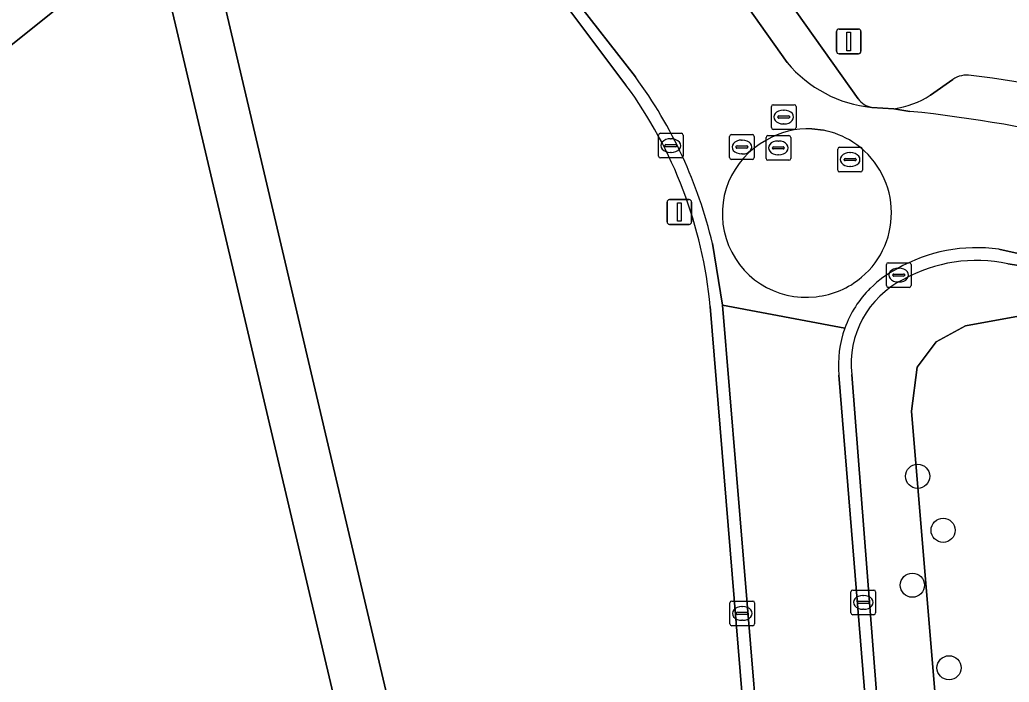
# Model space of a CAD drawing. Extents: x 162661 to 163484, y 380247 to 381230.
# Drawn here: x 163061.24 to 163101.35, y 380885.55 to 380912.4 of the extents above; entities that cross this region are included whole.
import ezdxf

# ---------------------------------------------------------------- set-up
doc = ezdxf.new("R2010")
doc.units = 0
for name, color, linetype in [('IMGEO_Boom', 7, 'Continuous'), ('IMGEO_Erf', 7, 'Continuous'), ('IMGEO_Fietspad_open', 7, 'Continuous'), ('IMGEO_Groenvoorziening', 7, 'Continuous'), ('IMGEO_Kolk', 7, 'Continuous'), ('IMGEO_Lichtmast', 7, 'Continuous'), ('IMGEO_Parkeervlak_open', 7, 'Continuous'), ('IMGEO_Rijbaan_lokaal_gesloten', 7, 'Continuous'), ('IMGEO_Rijbaan_lokaal_open', 7, 'Continuous'), ('IMGEO_Rioolput', 7, 'Continuous'), ('IMGEO_Voetpad_open', 7, 'Continuous')]:
    doc.layers.add(name, color=color, linetype=linetype)

msp = doc.modelspace()

# ---------------------------------------------------------------- linework, layer by layer
at = {"layer": 'IMGEO_Boom'}
for centre in [(163097.64, 380893.899), (163098.674, 380891.71), (163097.427, 380889.486), (163098.915, 380886.138)]:
    msp.add_circle(centre, 0.489, dxfattribs=at)
at = {"layer": 'IMGEO_Erf'}
msp.add_lwpolyline([(163042.071, 380863.721), (163043.65, 380860.027), (163043.705, 380859.899), (163045.363, 380860.592), (163046.632, 380857.665), (163068.496, 380865.53), (163071.721, 380858.701), (163079.429, 380861.805), (163074.791, 380881.48), (163072.252, 380892.249), (163066.656, 380915.99), (163060.752, 380911.262), (163053.433, 380904.775), (163046.115, 380898.288), (163037.958, 380891.695)], dxfattribs=at)
msp.add_arc((163128.458, 380965.083), 58.182, 236.02455, 251.90986, dxfattribs=at)
at = {"layer": 'IMGEO_Fietspad_open'}
for points in [[(163081.278, 380926.234), (163086.949, 380918.298), (163092.352, 380910.665)], [(163095.233, 380909.196), (163087.77, 380919.711), (163084.494, 380924.289)]]:
    msp.add_lwpolyline(points, dxfattribs=at)
for centre, radius, start, end in [((163096.285, 380913.949), 5.124, 219.8636, 264.3649), ((163095.938, 380909.707), 0.871, 215.9055, 259.6533)]:
    msp.add_arc(centre, radius, start, end, dxfattribs=at)
at = {"layer": 'IMGEO_Groenvoorziening'}
for points in [[(163072.777, 380919.437), (163068.864, 380915.923), (163076.772, 380882.293), (163081.944, 380860.298), (163088.577, 380862.084), (163090.624, 380862.665)], [(163085.815, 380909.755), (163080.899, 380916.296), (163081.026, 380916.376), (163080.954, 380916.514), (163078.582, 380919.631), (163077.199, 380918.603), (163076.908, 380918.961)], [(163101.559, 380843.043), (163099.988, 380865.336), (163099.875, 380866.7), (163097.393, 380896.541), (163097.622, 380898.328), (163098.39, 380899.353), (163099.581, 380899.993), (163102.916, 380900.611), (163103.249, 380902.217), (163101.299, 380902.512)], [(163092.214, 380864.458), (163089.228, 380900.779)], [(163123.041, 380895.496), (163102.916, 380900.611), (163099.581, 380899.993), (163098.39, 380899.353), (163097.622, 380898.328), (163097.393, 380896.541), (163099.875, 380866.7), (163101.988, 380871.634), (163103.334, 380872.997), (163120.542, 380890.433)], [(163094.969, 380898.022), (163099.173, 380843.873)]]:
    msp.add_lwpolyline(points, dxfattribs=at)
for centre, radius, start, end in [((163071.41, 380899.141), 17.893, 5.253, 36.3843), ((163100.029, 380896.54), 6.105, 77.9964, 119.0585), ((163098.755, 380898.461), 3.811, 116.3351, 186.6211)]:
    msp.add_arc(centre, radius, start, end, dxfattribs=at)
at = {"layer": 'IMGEO_Kolk'}
for p, q in [((163087.134, 380906.874), (163087.134, 380907.726)), ((163087.209, 380907.8), (163088.061, 380907.8)), ((163088.135, 380907.726), (163088.135, 380906.874)), ((163087.393, 380907.294), (163087.393, 380907.306)), ((163087.436, 380907.343), (163087.834, 380907.343)), ((163087.622, 380907.58), (163087.647, 380907.58)), ((163087.877, 380907.306), (163087.877, 380907.294)), ((163087.831, 380907.257), (163087.433, 380907.257)), ((163087.645, 380907.02), (163087.62, 380907.02)), ((163088.061, 380906.8), (163087.209, 380906.8)), ((163096.374, 380901.627), (163096.374, 380902.479)), ((163096.449, 380902.553), (163097.301, 380902.553)), ((163097.375, 380902.479), (163097.375, 380901.627)), ((163096.676, 380902.096), (163097.074, 380902.096)), ((163096.862, 380902.333), (163096.887, 380902.333)), ((163096.633, 380902.047), (163096.633, 380902.059)), ((163097.071, 380902.01), (163096.673, 380902.01)), ((163096.885, 380901.773), (163096.86, 380901.773)), ((163097.117, 380902.059), (163097.117, 380902.047)), ((163097.301, 380901.553), (163096.449, 380901.553)), ((163095.012, 380889.289), (163095.864, 380889.289)), ((163090.105, 380888.843), (163090.957, 380888.843)), ((163094.937, 380888.363), (163094.937, 380889.215)), ((163095.239, 380888.832), (163095.637, 380888.832)), ((163095.425, 380889.069), (163095.45, 380889.069)), ((163095.938, 380889.215), (163095.938, 380888.363)), ((163090.03, 380887.917), (163090.03, 380888.769)), ((163090.518, 380888.623), (163090.543, 380888.623)), ((163091.031, 380888.769), (163091.031, 380887.917)), ((163095.196, 380888.783), (163095.196, 380888.795)), ((163095.634, 380888.746), (163095.236, 380888.746)), ((163095.448, 380888.509), (163095.423, 380888.509)), ((163095.68, 380888.795), (163095.68, 380888.783)), ((163090.289, 380888.337), (163090.289, 380888.349)), ((163090.727, 380888.3), (163090.329, 380888.3)), ((163090.332, 380888.386), (163090.73, 380888.386)), ((163090.541, 380888.063), (163090.516, 380888.063)), ((163090.773, 380888.349), (163090.773, 380888.337)), ((163095.864, 380888.289), (163095.012, 380888.289)), ((163090.957, 380887.843), (163090.105, 380887.843))]:
    msp.add_line(p, q, dxfattribs=at)
for points in [[(163087.134, 380906.874), (163087.134, 380907.726)], [(163087.209, 380907.8), (163088.061, 380907.8)], [(163088.135, 380907.726), (163088.135, 380906.874)], [(163088.061, 380906.8), (163087.209, 380906.8)], [(163096.374, 380901.627), (163096.374, 380902.479)], [(163096.449, 380902.553), (163097.301, 380902.553)], [(163097.375, 380902.479), (163097.375, 380901.627)], [(163097.301, 380901.553), (163096.449, 380901.553)], [(163095.012, 380889.289), (163095.864, 380889.289)], [(163090.105, 380888.843), (163090.957, 380888.843)], [(163094.937, 380888.363), (163094.937, 380889.215)], [(163095.938, 380889.215), (163095.938, 380888.363)], [(163090.03, 380887.917), (163090.03, 380888.769)], [(163091.031, 380888.769), (163091.031, 380887.917)], [(163095.864, 380888.289), (163095.012, 380888.289)], [(163090.957, 380887.843), (163090.105, 380887.843)]]:
    msp.add_lwpolyline(points, dxfattribs=at)
for centre, radius, start, end in [((163087.211, 380907.724), 0.0765, 91.552, 178.448), ((163087.211, 380907.724), 0.0765, 91.552, 178.448), ((163088.059, 380907.724), 0.0765, 1.552, 88.448), ((163088.059, 380907.724), 0.0765, 1.552, 88.448), ((163087.433, 380907.303), 0.0403, 85.8775, 175.7526), ((163087.43, 380907.293), 0.0366, 178.938, 274.7102), ((163087.834, 380907.3), 0.043, 264.8664, 352.4533), ((163087.838, 380907.305), 0.0386, 1.7309, 96.639), ((163087.211, 380906.876), 0.0765, 181.552, 268.448), ((163087.211, 380906.876), 0.0765, 181.552, 268.448), ((163088.059, 380906.876), 0.0765, 271.552, 358.448), ((163088.059, 380906.876), 0.0765, 271.552, 358.448), ((163096.451, 380902.477), 0.0765, 91.552, 178.448), ((163096.451, 380902.477), 0.0765, 91.552, 178.448), ((163097.299, 380902.477), 0.0765, 1.552, 88.448), ((163097.299, 380902.477), 0.0765, 1.552, 88.448), ((163096.673, 380902.056), 0.0403, 85.8775, 175.7526), ((163097.078, 380902.058), 0.0386, 1.7309, 96.639), ((163096.67, 380902.046), 0.0366, 178.938, 274.7102), ((163097.074, 380902.053), 0.043, 264.8664, 352.4533), ((163096.451, 380901.629), 0.0765, 181.552, 268.448), ((163096.451, 380901.629), 0.0765, 181.552, 268.448), ((163097.299, 380901.629), 0.0765, 271.552, 358.448), ((163097.299, 380901.629), 0.0765, 271.552, 358.448), ((163095.014, 380889.213), 0.0765, 91.552, 178.448), ((163095.014, 380889.213), 0.0765, 91.552, 178.448), ((163095.862, 380889.213), 0.0765, 1.552, 88.448), ((163095.862, 380889.213), 0.0765, 1.552, 88.448), ((163090.107, 380888.767), 0.0765, 91.552, 178.448), ((163090.107, 380888.767), 0.0765, 91.552, 178.448), ((163090.955, 380888.767), 0.0765, 1.552, 88.448), ((163090.955, 380888.767), 0.0765, 1.552, 88.448), ((163095.236, 380888.792), 0.0403, 85.8775, 175.7526), ((163095.641, 380888.794), 0.0386, 1.7309, 96.639), ((163095.233, 380888.782), 0.0366, 178.938, 274.7102), ((163095.637, 380888.789), 0.043, 264.8664, 352.4533), ((163090.329, 380888.346), 0.0403, 85.8775, 175.7526), ((163090.326, 380888.336), 0.0366, 178.938, 274.7102), ((163090.73, 380888.343), 0.043, 264.8664, 352.4533), ((163090.734, 380888.348), 0.0386, 1.7309, 96.639), ((163095.014, 380888.365), 0.0765, 181.552, 268.448), ((163095.014, 380888.365), 0.0765, 181.552, 268.448), ((163095.862, 380888.365), 0.0765, 271.552, 358.448), ((163095.862, 380888.365), 0.0765, 271.552, 358.448), ((163090.107, 380887.919), 0.0765, 181.552, 268.448), ((163090.107, 380887.919), 0.0765, 181.552, 268.448), ((163090.955, 380887.919), 0.0765, 271.552, 358.448), ((163090.955, 380887.919), 0.0765, 271.552, 358.448)]:
    msp.add_arc(centre, radius, start, end, dxfattribs=at)
for centre, major_axis, ratio, start_param, end_param in [((163087.621, 380907.3), (-0.387, 0.002), 0.722429, 4.712389, 7.853982), ((163087.646, 380907.3), (-0.39, 0.002), 0.717154, 1.570796, 4.712389), ((163096.861, 380902.053), (-0.387, 0.002), 0.722429, 4.712389, 7.853982), ((163096.886, 380902.053), (-0.39, 0.002), 0.717154, 1.570796, 4.712389), ((163095.424, 380888.789), (-0.387, 0.002), 0.722429, 4.712389, 7.853982), ((163095.449, 380888.789), (-0.39, 0.002), 0.717154, 1.570796, 4.712389), ((163090.517, 380888.343), (-0.387, 0.002), 0.722429, 4.712389, 7.853982), ((163090.542, 380888.343), (-0.39, 0.002), 0.717154, 1.570796, 4.712389)]:
    msp.add_ellipse(centre, major_axis=major_axis, ratio=ratio, start_param=start_param, end_param=end_param, dxfattribs=at)
at = {"layer": 'IMGEO_Lichtmast'}
for p, q in [((163094.354, 380911.122), (163094.354, 380911.922)), ((163094.354, 380911.922), (163094.354, 380911.122)), ((163094.454, 380912.022), (163095.244, 380912.022)), ((163095.244, 380912.022), (163094.454, 380912.022)), ((163095.344, 380911.922), (163095.344, 380911.122)), ((163095.344, 380911.122), (163095.344, 380911.922)), ((163095.244, 380911.022), (163094.454, 380911.022)), ((163094.454, 380911.022), (163095.244, 380911.022)), ((163087.484, 380904.21), (163087.484, 380905.01)), ((163087.484, 380905.01), (163087.484, 380904.21)), ((163087.584, 380905.11), (163088.374, 380905.11)), ((163088.374, 380905.11), (163087.584, 380905.11)), ((163088.474, 380905.01), (163088.474, 380904.21)), ((163088.474, 380904.21), (163088.474, 380905.01)), ((163088.374, 380904.11), (163087.584, 380904.11)), ((163087.584, 380904.11), (163088.374, 380904.11))]:
    msp.add_line(p, q, dxfattribs=at)
for points in [[(163094.774, 380911.897), (163094.924, 380911.897), (163094.924, 380911.147), (163094.774, 380911.147), (163094.774, 380911.897)], [(163087.904, 380904.985), (163088.054, 380904.985), (163088.054, 380904.235), (163087.904, 380904.235), (163087.904, 380904.985)]]:
    msp.add_lwpolyline(points, dxfattribs=at)
for centre, start, end in [((163094.454, 380911.922), 90, 180), ((163094.454, 380911.922), 90, 180), ((163095.244, 380911.922), 0, 90), ((163095.244, 380911.922), 360, 90), ((163094.454, 380911.122), 180, 270), ((163094.454, 380911.122), 180, 270), ((163095.244, 380911.122), 270, 0), ((163095.244, 380911.122), 270, 0), ((163087.584, 380905.01), 90, 180), ((163087.584, 380905.01), 90, 180), ((163088.374, 380905.01), 0, 90), ((163088.374, 380905.01), 360, 90), ((163087.584, 380904.21), 180, 270), ((163087.584, 380904.21), 180, 270), ((163088.374, 380904.21), 270, 0), ((163088.374, 380904.21), 270, 0)]:
    msp.add_arc(centre, 0.1, start, end, dxfattribs=at)
at = {"layer": 'IMGEO_Parkeervlak_open'}
for points in [[(163099.068, 380909.975), (163098.156, 380909.344)], [(163096.682, 380908.795), (163097.329, 380908.689)]]:
    msp.add_lwpolyline(points, dxfattribs=at)
for centre, radius, start, end in [((163099.646, 380909.17), 0.991, 80.6557, 125.6957), ((163093.951, 380862.34), 48.165, 74.6811, 83.0168), ((163096.163, 380912.44), 3.682, 278.0952, 302.7611), ((163091.651, 380853.503), 55.477, 76.1915, 84.1255)]:
    msp.add_arc(centre, radius, start, end, dxfattribs=at)
at = {"layer": 'IMGEO_Rijbaan_lokaal_gesloten'}
for points in [[(163092.352, 380910.665), (163086.949, 380918.298), (163081.278, 380926.234), (163078.839, 380929.669), (163074.488, 380924.792), (163078.053, 380920.314), (163078.582, 380919.631), (163080.954, 380916.514), (163081.093, 380916.637), (163086.205, 380910.082)], [(163097.329, 380908.689), (163096.682, 380908.795), (163095.782, 380908.85)], [(163093.346, 380907.986), (163093.82, 380907.925)], [(163100.934, 380903.1), (163103.669, 380902.499), (163104.892, 380907.377)], [(163089.32, 380903.337), (163089.735, 380900.838), (163094.689, 380899.903)], [(163094.689, 380899.903), (163089.735, 380900.838), (163094.269, 380845.928), (163098.668, 380846.318), (163094.45, 380897.998)]]:
    msp.add_lwpolyline(points, dxfattribs=at)
for centre, radius, start, end in [((163096.285, 380913.949), 5.124, 219.8636, 264.3649), ((163071.135, 380899.03), 18.688, 13.3232, 36.2541), ((163091.651, 380853.503), 55.477, 76.1915, 84.1255), ((163093.231, 380904.559), 3.429, 88.0754, 120.0853), ((163093.163, 380904.571), 3.418, 57.2658, 78.9159), ((163093.106, 380904.539), 3.385, 118.0883, 197.2035), ((163093.164, 380904.573), 3.415, 310.149, 57.26), ((163093.108, 380904.539), 3.387, 197.1883, 277.0181), ((163100.025, 380896.711), 6.454, 81.9022, 119.8885), ((163098.819, 380898.382), 4.409, 117.1196, 134.6019), ((163093.161, 380904.58), 3.422, 276.0531, 310.1189), ((163098.788, 380898.423), 4.358, 134.6923, 160.1457), ((163098.775, 380898.423), 4.346, 160.0874, 185.6107)]:
    msp.add_arc(centre, radius, start, end, dxfattribs=at)
at = {"layer": 'IMGEO_Rijbaan_lokaal_open'}
for points in [[(163086.205, 380910.082), (163081.093, 380916.637), (163080.954, 380916.514), (163081.026, 380916.376), (163080.899, 380916.296), (163085.815, 380909.755)], [(163093.82, 380907.925), (163093.346, 380907.986)], [(163096.398, 380820.078), (163094.269, 380845.928), (163089.735, 380900.838), (163089.32, 380903.337)], [(163101.299, 380902.512), (163103.249, 380902.217), (163103.586, 380902.166), (163103.669, 380902.499), (163100.934, 380903.1)], [(163089.228, 380900.779), (163092.214, 380864.458), (163092.619, 380859.531), (163092.688, 380858.692), (163095.522, 380827.147), (163096.1, 380819.98)], [(163094.45, 380897.998), (163098.668, 380846.318), (163098.868, 380843.87)], [(163099.173, 380843.873), (163094.969, 380898.022)]]:
    msp.add_lwpolyline(points, dxfattribs=at)
for centre, radius, start, end in [((163071.41, 380899.141), 17.893, 5.253, 36.3843), ((163071.135, 380899.03), 18.688, 13.3232, 36.2541), ((163093.231, 380904.559), 3.429, 88.0754, 120.0853), ((163093.163, 380904.571), 3.418, 57.2658, 78.9159), ((163093.106, 380904.539), 3.385, 118.0883, 197.2035), ((163093.164, 380904.573), 3.415, 310.149, 57.26), ((163093.108, 380904.539), 3.387, 197.1883, 277.0181), ((163100.025, 380896.711), 6.454, 81.9022, 119.8885), ((163100.029, 380896.54), 6.105, 77.9964, 119.0585), ((163098.819, 380898.382), 4.409, 117.1196, 134.6019), ((163093.161, 380904.58), 3.422, 276.0531, 310.1189), ((163098.755, 380898.461), 3.811, 116.3351, 186.6211), ((163098.788, 380898.423), 4.358, 134.6923, 160.1457), ((163098.775, 380898.423), 4.346, 160.0874, 185.6107)]:
    msp.add_arc(centre, radius, start, end, dxfattribs=at)
at = {"layer": 'IMGEO_Rioolput'}
for p, q in [((163091.785, 380908.958), (163092.637, 380908.958)), ((163091.71, 380908.032), (163091.71, 380908.884)), ((163092.012, 380908.501), (163092.41, 380908.501)), ((163092.198, 380908.738), (163092.223, 380908.738)), ((163092.711, 380908.884), (163092.711, 380908.032)), ((163091.969, 380908.452), (163091.969, 380908.464)), ((163092.407, 380908.415), (163092.009, 380908.415)), ((163092.221, 380908.178), (163092.196, 380908.178)), ((163092.453, 380908.464), (163092.453, 380908.452)), ((163090.092, 380907.744), (163090.944, 380907.744)), ((163091.568, 380907.707), (163092.42, 380907.707)), ((163092.637, 380907.958), (163091.785, 380907.958)), ((163090.017, 380906.818), (163090.017, 380907.67)), ((163090.319, 380907.287), (163090.717, 380907.287)), ((163090.505, 380907.524), (163090.53, 380907.524)), ((163091.018, 380907.67), (163091.018, 380906.818)), ((163091.493, 380906.781), (163091.493, 380907.633)), ((163091.981, 380907.487), (163092.006, 380907.487)), ((163092.494, 380907.633), (163092.494, 380906.781)), ((163090.276, 380907.238), (163090.276, 380907.25)), ((163090.714, 380907.201), (163090.316, 380907.201)), ((163090.528, 380906.964), (163090.503, 380906.964)), ((163090.76, 380907.25), (163090.76, 380907.238)), ((163091.752, 380907.201), (163091.752, 380907.213)), ((163092.19, 380907.164), (163091.792, 380907.164)), ((163091.795, 380907.25), (163092.193, 380907.25)), ((163092.004, 380906.927), (163091.979, 380906.927)), ((163092.236, 380907.213), (163092.236, 380907.201)), ((163094.402, 380906.31), (163094.402, 380907.162)), ((163094.477, 380907.236), (163095.329, 380907.236)), ((163094.89, 380907.016), (163094.915, 380907.016)), ((163095.403, 380907.162), (163095.403, 380906.31)), ((163090.944, 380906.744), (163090.092, 380906.744)), ((163092.42, 380906.707), (163091.568, 380906.707)), ((163094.661, 380906.73), (163094.661, 380906.742)), ((163095.099, 380906.693), (163094.701, 380906.693)), ((163094.704, 380906.779), (163095.102, 380906.779)), ((163095.145, 380906.742), (163095.145, 380906.73)), ((163095.329, 380906.236), (163094.477, 380906.236)), ((163094.913, 380906.456), (163094.888, 380906.456))]:
    msp.add_line(p, q, dxfattribs=at)
for points in [[(163091.785, 380908.958), (163092.637, 380908.958)], [(163091.71, 380908.032), (163091.71, 380908.884)], [(163092.711, 380908.884), (163092.711, 380908.032)], [(163090.092, 380907.744), (163090.944, 380907.744)], [(163091.568, 380907.707), (163092.42, 380907.707)], [(163092.637, 380907.958), (163091.785, 380907.958)], [(163090.017, 380906.818), (163090.017, 380907.67)], [(163091.018, 380907.67), (163091.018, 380906.818)], [(163091.493, 380906.781), (163091.493, 380907.633)], [(163092.494, 380907.633), (163092.494, 380906.781)], [(163094.402, 380906.31), (163094.402, 380907.162)], [(163094.477, 380907.236), (163095.329, 380907.236)], [(163095.403, 380907.162), (163095.403, 380906.31)], [(163090.944, 380906.744), (163090.092, 380906.744)], [(163092.42, 380906.707), (163091.568, 380906.707)], [(163095.329, 380906.236), (163094.477, 380906.236)]]:
    msp.add_lwpolyline(points, dxfattribs=at)
for centre, radius, start, end in [((163091.787, 380908.882), 0.0765, 91.552, 178.448), ((163091.787, 380908.882), 0.0765, 91.552, 178.448), ((163092.635, 380908.882), 0.0765, 1.552, 88.448), ((163092.635, 380908.882), 0.0765, 1.552, 88.448), ((163092.009, 380908.461), 0.0403, 85.8775, 175.7526), ((163092.414, 380908.463), 0.0386, 1.7309, 96.639), ((163092.006, 380908.451), 0.0366, 178.938, 274.7102), ((163092.41, 380908.458), 0.043, 264.8664, 352.4533), ((163090.094, 380907.668), 0.0765, 91.552, 178.448), ((163090.094, 380907.668), 0.0765, 91.552, 178.448), ((163090.942, 380907.668), 0.0765, 1.552, 88.448), ((163090.942, 380907.668), 0.0765, 1.552, 88.448), ((163091.57, 380907.631), 0.0765, 91.552, 178.448), ((163091.57, 380907.631), 0.0765, 91.552, 178.448), ((163091.787, 380908.034), 0.0765, 181.552, 268.448), ((163091.787, 380908.034), 0.0765, 181.552, 268.448), ((163092.418, 380907.631), 0.0765, 1.552, 88.448), ((163092.418, 380907.631), 0.0765, 1.552, 88.448), ((163092.635, 380908.034), 0.0765, 271.552, 358.448), ((163092.635, 380908.034), 0.0765, 271.552, 358.448), ((163090.316, 380907.247), 0.0403, 85.8775, 175.7526), ((163090.721, 380907.249), 0.0386, 1.7309, 96.639), ((163090.313, 380907.237), 0.0366, 178.938, 274.7102), ((163090.717, 380907.244), 0.043, 264.8664, 352.4533), ((163091.792, 380907.21), 0.0403, 85.8775, 175.7526), ((163091.789, 380907.2), 0.0366, 178.938, 274.7102), ((163092.193, 380907.207), 0.043, 264.8664, 352.4533), ((163092.197, 380907.212), 0.0386, 1.7309, 96.639), ((163094.479, 380907.16), 0.0765, 91.552, 178.448), ((163094.479, 380907.16), 0.0765, 91.552, 178.448), ((163095.327, 380907.16), 0.0765, 1.552, 88.448), ((163095.327, 380907.16), 0.0765, 1.552, 88.448), ((163090.094, 380906.82), 0.0765, 181.552, 268.448), ((163090.094, 380906.82), 0.0765, 181.552, 268.448), ((163090.942, 380906.82), 0.0765, 271.552, 358.448), ((163090.942, 380906.82), 0.0765, 271.552, 358.448), ((163091.57, 380906.783), 0.0765, 181.552, 268.448), ((163091.57, 380906.783), 0.0765, 181.552, 268.448), ((163092.418, 380906.783), 0.0765, 271.552, 358.448), ((163092.418, 380906.783), 0.0765, 271.552, 358.448), ((163094.701, 380906.739), 0.0403, 85.8775, 175.7526), ((163094.698, 380906.729), 0.0366, 178.938, 274.7102), ((163095.102, 380906.736), 0.043, 264.8664, 352.4533), ((163095.106, 380906.741), 0.0386, 1.7309, 96.639), ((163094.479, 380906.312), 0.0765, 181.552, 268.448), ((163094.479, 380906.312), 0.0765, 181.552, 268.448), ((163095.327, 380906.312), 0.0765, 271.552, 358.448), ((163095.327, 380906.312), 0.0765, 271.552, 358.448)]:
    msp.add_arc(centre, radius, start, end, dxfattribs=at)
for centre, major_axis, ratio, start_param, end_param in [((163092.197, 380908.458), (-0.387, 0.002), 0.722429, 4.712389, 7.853982), ((163092.222, 380908.458), (-0.39, 0.002), 0.717154, 1.570796, 4.712389), ((163090.504, 380907.244), (-0.387, 0.002), 0.722429, 4.712389, 7.853982), ((163090.529, 380907.244), (-0.39, 0.002), 0.717154, 1.570796, 4.712389), ((163091.98, 380907.207), (-0.387, 0.002), 0.722429, 4.712389, 7.853982), ((163092.005, 380907.207), (-0.39, 0.002), 0.717154, 1.570796, 4.712389), ((163094.889, 380906.736), (-0.387, 0.002), 0.722429, 4.712389, 7.853982), ((163094.914, 380906.736), (-0.39, 0.002), 0.717154, 1.570796, 4.712389)]:
    msp.add_ellipse(centre, major_axis=major_axis, ratio=ratio, start_param=start_param, end_param=end_param, dxfattribs=at)
at = {"layer": 'IMGEO_Voetpad_open'}
for points in [[(163084.494, 380924.289), (163087.77, 380919.711), (163095.233, 380909.196)], [(163037.958, 380891.695), (163046.115, 380898.288), (163053.433, 380904.775), (163060.752, 380911.262), (163066.656, 380915.99), (163068.864, 380915.923), (163072.777, 380919.437)], [(163098.156, 380909.344), (163099.068, 380909.975)], [(163095.782, 380908.85), (163096.682, 380908.795)]]:
    msp.add_lwpolyline(points, dxfattribs=at)
msp.add_lwpolyline([(163068.864, 380915.923), (163066.656, 380915.99), (163072.252, 380892.249), (163074.791, 380881.48), (163079.429, 380861.805), (163079.918, 380859.73), (163080.115, 380859.785), (163081.804, 380860.26), (163081.944, 380860.298), (163076.772, 380882.293)], close=True, dxfattribs=at)
for centre, radius, start, end in [((163128.458, 380965.083), 58.182, 236.02455, 251.90986), ((163099.646, 380909.17), 0.991, 80.6557, 125.6957), ((163093.951, 380862.34), 48.165, 74.6811, 83.0168), ((163096.163, 380912.44), 3.682, 278.0952, 302.7611), ((163095.938, 380909.707), 0.871, 215.9055, 259.6533)]:
    msp.add_arc(centre, radius, start, end, dxfattribs=at)

doc.saveas('drawing.dxf')
